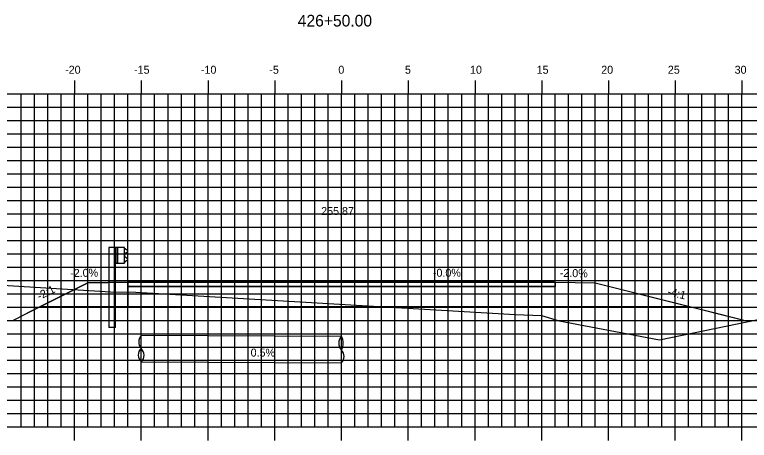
# Model space of a CAD drawing. Extents: x 1160718 to 1173142, y 616002 to 617630.
# Drawn here: x 1170603.2 to 1170658.2, y 616656.9 to 616688.9 of the extents above; entities that cross this region are included whole.
import ezdxf

# ---------------------------------------------------------------- set-up
doc = ezdxf.new("R2010")
doc.units = 0
for name, color, linetype in [('ANNOTATION', 7, 'Continuous'), ('D_Drainage_Text', 7, 'Continuous'), ('D_Guardrail_Beam_Lt', 7, 'Continuous'), ('D_Roadway_Centerline', 7, 'Continuous'), ('D_Roadway_Centerline_Text', 7, 'Continuous'), ('D_Roadway_Edge_Shoulder', 7, 'Continuous'), ('D_Roadway_Edge_TW', 7, 'Continuous'), ('D_Roadway_Pavement', 7, 'Continuous'), ('D_Roadway_SlopeLines', 7, 'Continuous'), ('D_Roadway_SubGrade', 7, 'Continuous'), ('H_V ANNOTATION', 7, 'Continuous'), ('MAJOR', 7, 'Continuous'), ('MINOR', 7, 'Continuous'), ('S_Roadway_Centerline', 7, 'Continuous'), ('SHADING', 7, 'Continuous')]:
    doc.layers.add(name, color=color, linetype=linetype)

msp = doc.modelspace()

# ---------------------------------------------------------------- linework, layer by layer
at = {"layer": 'D_Drainage_Text'}
for p, q in [((1170612.674, 616664.81), (1170627.664, 616664.735)), ((1170612.664, 616662.81), (1170627.664, 616662.735))]:
    msp.add_line(p, q, dxfattribs=at)
for centre, radius, start, end in [((1170613.228, 616664.3), 0.754, 137.3701, 219.5661), ((1170628.189, 616664.215), 0.739, 135.2532, 224.149), ((1170626.667, 616664.223), 1.121, 332.1897, 27.2125), ((1170613.121, 616663.323), 0.687, 133.6222, 228.2485), ((1170612.167, 616663.307), 0.702, 314.9725, 46.8982), ((1170627.152, 616663.22), 0.698, 316.0034, 43.4504)]:
    msp.add_arc(centre, radius, start, end, dxfattribs=at)
at = {"layer": 'D_Guardrail_Beam_Lt'}
for p, q in [((1170610.234, 616671.395), (1170610.234, 616665.395)), ((1170610.705, 616671.395), (1170610.234, 616671.395)), ((1170611.393, 616671.395), (1170610.705, 616671.395)), ((1170610.705, 616671.395), (1170610.705, 616670.228)), ((1170610.768, 616671.395), (1170610.768, 616670.228)), ((1170610.872, 616671.395), (1170610.872, 616670.228)), ((1170611.393, 616670.228), (1170611.393, 616671.395)), ((1170611.393, 616671.311), (1170611.467, 616671.297)), ((1170611.483, 616671.29), (1170611.626, 616671.19)), ((1170611.397, 616670.847), (1170611.397, 616670.776)), ((1170611.626, 616671.047), (1170611.431, 616670.911)), ((1170611.431, 616670.712), (1170611.626, 616670.576)), ((1170610.705, 616670.228), (1170611.393, 616670.228)), ((1170610.726, 616665.395), (1170610.726, 616670.228)), ((1170611.467, 616670.326), (1170611.393, 616670.311)), ((1170611.626, 616670.433), (1170611.483, 616670.333)), ((1170610.726, 616665.395), (1170610.234, 616665.395))]:
    msp.add_line(p, q, dxfattribs=at)
for centre, major_axis, start_param, end_param in [((1170611.459, 616671.256), (0.0417, 0), 0.959931, 1.376053), ((1170611.476, 616670.847), (-0.0789, 0), 5.323254, 6.283185), ((1170611.476, 616670.776), (-0.0789, 0), 6.283185, 7.243116), ((1170611.576, 616671.119), (0.0877, 0), 5.323254, 7.243116), ((1170611.459, 616670.367), (0.0417, 0), 4.907132, 5.323254), ((1170611.576, 616670.504), (0.0877, 0), 5.323254, 7.243116)]:
    msp.add_ellipse(centre, major_axis=major_axis, ratio=0.995501, start_param=start_param, end_param=end_param, dxfattribs=at)
at = {"layer": 'D_Roadway_Centerline'}
msp.add_lwpolyline([(1170603.046, 616665.928), (1170604.117, 616666.464), (1170608.664, 616668.737), (1170611.664, 616668.797), (1170627.664, 616668.797), (1170643.664, 616668.797), (1170646.664, 616668.737), (1170655.757, 616666.464), (1170658.212, 616665.85)], dxfattribs=at)
at = {"layer": 'D_Roadway_Edge_Shoulder'}
for points in [[(1170611.664, 616668.797), (1170611.664, 616668.464)], [(1170643.664, 616668.797), (1170643.664, 616668.464)]]:
    msp.add_lwpolyline(points, dxfattribs=at)
at = {"layer": 'D_Roadway_Edge_TW'}
msp.add_lwpolyline([(1170643.664, 616668.464), (1170643.664, 616668.797), (1170627.664, 616668.797), (1170611.664, 616668.797), (1170611.664, 616668.464), (1170627.664, 616668.464)], close=True, dxfattribs=at)
at = {"layer": 'D_Roadway_Pavement'}
msp.add_lwpolyline([(1170643.664, 616668.464), (1170643.664, 616668.464), (1170627.664, 616668.464), (1170611.664, 616668.464), (1170611.664, 616668.464), (1170627.664, 616668.464)], close=True, dxfattribs=at)
for points in [[(1170611.664, 616668.464), (1170611.664, 616668.464)], [(1170611.664, 616668.464), (1170611.664, 616668.464)], [(1170643.664, 616668.464), (1170643.664, 616668.464)], [(1170643.664, 616668.464), (1170643.664, 616668.464)]]:
    msp.add_lwpolyline(points, dxfattribs=at)
at = {"layer": 'D_Roadway_SlopeLines'}
for points in [[(1170608.664, 616668.737), (1170603.544, 616666.178)], [(1170646.664, 616668.737), (1170658.212, 616665.85)]]:
    msp.add_lwpolyline(points, dxfattribs=at)
at = {"layer": 'D_Roadway_SubGrade'}
for p, q in [((1170608.664, 616668.737), (1170604.117, 616666.464)), ((1170611.664, 616668.797), (1170608.664, 616668.737)), ((1170611.664, 616666.964), (1170611.664, 616668.797)), ((1170643.664, 616668.797), (1170646.664, 616668.737)), ((1170643.664, 616666.964), (1170643.664, 616668.797)), ((1170646.664, 616668.737), (1170655.757, 616666.464))]:
    msp.add_line(p, q, dxfattribs=at)
msp.add_lwpolyline([(1170643.664, 616666.964), (1170643.664, 616668.464), (1170627.664, 616668.464), (1170611.664, 616668.464), (1170611.664, 616666.964)], dxfattribs=at)
at = {"layer": 'MAJOR'}
for p, q in [((1170607.664, 616683.93), (1170607.664, 616682.928)), ((1170612.664, 616683.93), (1170612.664, 616682.928)), ((1170617.664, 616683.93), (1170617.664, 616682.928)), ((1170622.664, 616683.93), (1170622.664, 616682.928)), ((1170627.664, 616683.93), (1170627.664, 616682.928)), ((1170632.664, 616683.93), (1170632.664, 616682.928)), ((1170637.664, 616683.93), (1170637.664, 616682.928)), ((1170642.664, 616683.93), (1170642.664, 616682.928)), ((1170647.664, 616683.93), (1170647.664, 616682.928)), ((1170652.664, 616683.93), (1170652.664, 616682.928)), ((1170657.664, 616683.93), (1170657.664, 616682.928)), ((1170557.664, 616682.928), (1170697.664, 616682.928)), ((1170557.664, 616682.928), (1170697.664, 616682.928)), ((1170607.664, 616657.928), (1170607.664, 616682.928)), ((1170612.664, 616657.928), (1170612.664, 616682.928)), ((1170617.664, 616657.928), (1170617.664, 616682.928)), ((1170622.664, 616657.928), (1170622.664, 616682.928)), ((1170627.664, 616657.928), (1170627.664, 616682.928)), ((1170632.664, 616657.928), (1170632.664, 616682.928)), ((1170637.664, 616657.928), (1170637.664, 616682.928)), ((1170642.664, 616657.928), (1170642.664, 616682.928)), ((1170647.664, 616657.928), (1170647.664, 616682.928)), ((1170652.664, 616657.928), (1170652.664, 616682.928)), ((1170657.664, 616657.928), (1170657.664, 616682.928)), ((1170557.664, 616677.928), (1170697.664, 616677.928)), ((1170557.664, 616672.928), (1170697.664, 616672.928)), ((1170557.664, 616667.928), (1170697.664, 616667.928)), ((1170557.664, 616662.928), (1170697.664, 616662.928)), ((1170557.664, 616657.928), (1170697.664, 616657.928)), ((1170557.664, 616657.928), (1170697.664, 616657.928)), ((1170607.664, 616656.926), (1170607.664, 616657.928)), ((1170612.664, 616656.926), (1170612.664, 616657.928)), ((1170617.664, 616656.926), (1170617.664, 616657.928)), ((1170622.664, 616656.926), (1170622.664, 616657.928)), ((1170627.664, 616656.926), (1170627.664, 616657.928)), ((1170632.664, 616656.926), (1170632.664, 616657.928)), ((1170637.664, 616656.926), (1170637.664, 616657.928)), ((1170642.664, 616656.926), (1170642.664, 616657.928)), ((1170647.664, 616656.926), (1170647.664, 616657.928)), ((1170652.664, 616656.926), (1170652.664, 616657.928)), ((1170657.664, 616656.926), (1170657.664, 616657.928))]:
    msp.add_line(p, q, dxfattribs=at)
at = {"layer": 'MINOR'}
for p, q in [((1170603.664, 616657.928), (1170603.664, 616682.928)), ((1170604.664, 616657.928), (1170604.664, 616682.928)), ((1170605.664, 616657.928), (1170605.664, 616682.928)), ((1170606.664, 616657.928), (1170606.664, 616682.928)), ((1170608.664, 616657.928), (1170608.664, 616682.928)), ((1170609.664, 616657.928), (1170609.664, 616682.928)), ((1170610.664, 616657.928), (1170610.664, 616682.928)), ((1170611.664, 616657.928), (1170611.664, 616682.928)), ((1170613.664, 616657.928), (1170613.664, 616682.928)), ((1170614.664, 616657.928), (1170614.664, 616682.928)), ((1170615.664, 616657.928), (1170615.664, 616682.928)), ((1170616.664, 616657.928), (1170616.664, 616682.928)), ((1170618.664, 616657.928), (1170618.664, 616682.928)), ((1170619.664, 616657.928), (1170619.664, 616682.928)), ((1170620.664, 616657.928), (1170620.664, 616682.928)), ((1170621.664, 616657.928), (1170621.664, 616682.928)), ((1170623.664, 616657.928), (1170623.664, 616682.928)), ((1170624.664, 616657.928), (1170624.664, 616682.928)), ((1170625.664, 616657.928), (1170625.664, 616682.928)), ((1170626.664, 616657.928), (1170626.664, 616682.928)), ((1170628.664, 616657.928), (1170628.664, 616682.928)), ((1170629.664, 616657.928), (1170629.664, 616682.928)), ((1170630.664, 616657.928), (1170630.664, 616682.928)), ((1170631.664, 616657.928), (1170631.664, 616682.928)), ((1170633.664, 616657.928), (1170633.664, 616682.928)), ((1170634.664, 616657.928), (1170634.664, 616682.928)), ((1170635.664, 616657.928), (1170635.664, 616682.928)), ((1170636.664, 616657.928), (1170636.664, 616682.928)), ((1170638.664, 616657.928), (1170638.664, 616682.928)), ((1170639.664, 616657.928), (1170639.664, 616682.928)), ((1170640.664, 616657.928), (1170640.664, 616682.928)), ((1170641.664, 616657.928), (1170641.664, 616682.928)), ((1170643.664, 616657.928), (1170643.664, 616682.928)), ((1170644.664, 616657.928), (1170644.664, 616682.928)), ((1170645.664, 616657.928), (1170645.664, 616682.928)), ((1170646.664, 616657.928), (1170646.664, 616682.928)), ((1170648.664, 616657.928), (1170648.664, 616682.928)), ((1170649.664, 616657.928), (1170649.664, 616682.928)), ((1170650.664, 616657.928), (1170650.664, 616682.928)), ((1170651.664, 616657.928), (1170651.664, 616682.928)), ((1170653.664, 616657.928), (1170653.664, 616682.928)), ((1170654.664, 616657.928), (1170654.664, 616682.928)), ((1170655.664, 616657.928), (1170655.664, 616682.928)), ((1170656.664, 616657.928), (1170656.664, 616682.928)), ((1170557.664, 616681.928), (1170697.664, 616681.928)), ((1170557.664, 616680.928), (1170697.664, 616680.928)), ((1170557.664, 616679.928), (1170697.664, 616679.928)), ((1170557.664, 616678.928), (1170697.664, 616678.928)), ((1170557.664, 616676.928), (1170697.664, 616676.928)), ((1170557.664, 616675.928), (1170697.664, 616675.928)), ((1170557.664, 616674.928), (1170697.664, 616674.928)), ((1170557.664, 616673.928), (1170697.664, 616673.928)), ((1170557.664, 616671.928), (1170697.664, 616671.928)), ((1170557.664, 616670.928), (1170697.664, 616670.928)), ((1170557.664, 616669.928), (1170697.664, 616669.928)), ((1170557.664, 616668.928), (1170697.664, 616668.928)), ((1170557.664, 616666.928), (1170697.664, 616666.928)), ((1170557.664, 616665.928), (1170697.664, 616665.928)), ((1170557.664, 616664.928), (1170697.664, 616664.928)), ((1170557.664, 616663.928), (1170697.664, 616663.928)), ((1170557.664, 616661.928), (1170697.664, 616661.928)), ((1170557.664, 616660.928), (1170697.664, 616660.928)), ((1170557.664, 616659.928), (1170697.664, 616659.928)), ((1170557.664, 616658.928), (1170697.664, 616658.928))]:
    msp.add_line(p, q, dxfattribs=at)
at = {"layer": 'S_Roadway_Centerline'}
msp.add_lwpolyline([(1170557.664, 616670.758), (1170570.62, 616670.309), (1170578.774, 616669.963), (1170580.066, 616669.947), (1170610.368, 616668.056), (1170612.246, 616668.03), (1170640.664, 616666.355), (1170642.654, 616666.292), (1170643.976, 616665.884), (1170651.493, 616664.472), (1170665.678, 616667.381)], dxfattribs=at)
at = {"layer": 'SHADING'}
msp.add_lwpolyline([(1170605.117, 616666.964), (1170611.664, 616666.964), (1170643.664, 616666.964), (1170653.757, 616666.964)], dxfattribs=at)

# ---------------------------------------------------------------- texts
at = {"layer": 'ANNOTATION'}
for s, rotation, p in [('-2.0%', 1.1458, (1170607.34, 616669.17)), ('-0.0%', 360, (1170634.508, 616669.197)), ('-2.0%', 358.8542, (1170644.007, 616669.191)), ('-2:1', 26.5651, (1170605.033, 616667.44)), ('-4:1', 345.9638, (1170652.035, 616667.825)), ('0.5%', 360, (1170620.854, 616663.207))]:
    msp.add_text(s, height=0.6, rotation=rotation, dxfattribs=at).set_placement(p)
at = {"layer": 'D_Roadway_Centerline'}
for s, p in [('C', (1170627.658, 616668.797)), ('L', (1170627.664, 616668.79))]:
    msp.add_text(s, height=0.0146, dxfattribs=at).set_placement(p)
at = {"layer": 'D_Roadway_Centerline_Text'}
msp.add_text('255.87', height=0.6, dxfattribs=at).set_placement((1170626.138, 616673.829))
at = {"layer": 'H_V ANNOTATION'}
for s, height, p in [('426+50.00', 0.875, (1170624.386, 616687.971)), ('-20', 0.6, (1170606.957, 616684.428)), ('-15', 0.6, (1170612.12, 616684.428)), ('-10', 0.6, (1170617.128, 616684.428)), ('-5', 0.6, (1170622.254, 616684.428)), ('0', 0.6, (1170627.423, 616684.428)), ('5', 0.6, (1170632.415, 616684.428)), ('10', 0.6, (1170637.289, 616684.428)), ('15', 0.6, (1170642.281, 616684.428)), ('20', 0.6, (1170647.118, 616684.428)), ('25', 0.6, (1170652.11, 616684.428)), ('30', 0.6, (1170657.112, 616684.428))]:
    msp.add_text(s, height=height, dxfattribs=at).set_placement(p)

doc.saveas('drawing.dxf')
